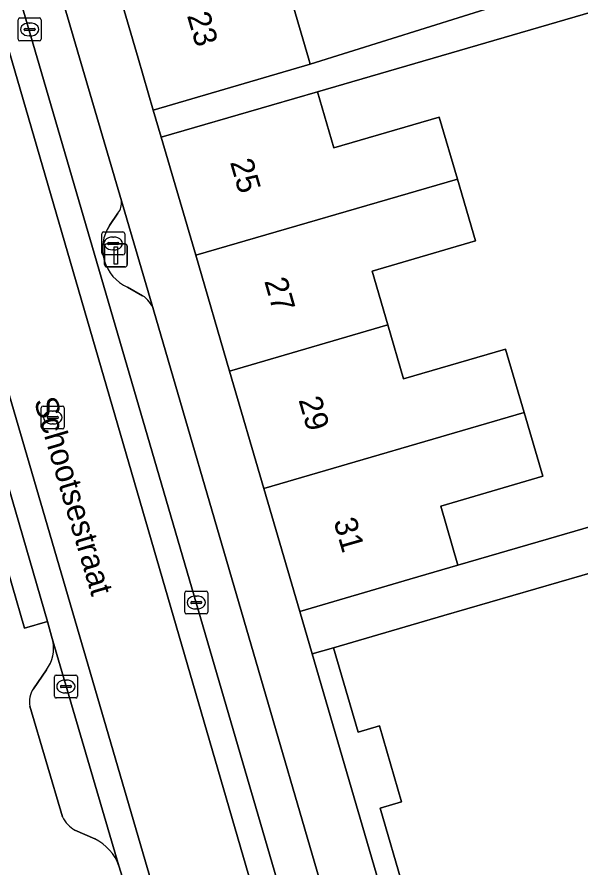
# Model space of a CAD drawing. Extents: x 159262 to 160143, y 383399 to 384319.
# Drawn here: x 159626.93 to 159651.47, y 383964.76 to 384001.77 of the extents above; entities that cross this region are included whole.
import ezdxf

# ---------------------------------------------------------------- set-up
doc = ezdxf.new("R2010")
doc.units = 0
for name, color, linetype in [('IMGEO_Brandkraan', 7, 'Continuous'), ('IMGEO_Erf', 7, 'Continuous'), ('IMGEO_Kolk', 7, 'Continuous'), ('IMGEO_Lichtmast', 7, 'Continuous'), ('IMGEO_Openbare_ruimte_label', 7, 'Continuous'), ('IMGEO_Pand', 7, 'Continuous'), ('IMGEO_Pand_nummerreeks', 7, 'Continuous'), ('IMGEO_Parkeervlak_open', 7, 'Continuous'), ('IMGEO_Rijbaan_lokaal_gesloten', 7, 'Continuous'), ('IMGEO_Rioolput', 7, 'Continuous'), ('IMGEO_Verkeerseiland_open', 7, 'Continuous'), ('IMGEO_Voetpad_open', 7, 'Continuous')]:
    doc.layers.add(name, color=color, linetype=linetype)

msp = doc.modelspace()

# ---------------------------------------------------------------- linework, layer by layer
at = {"layer": 'IMGEO_Brandkraan'}
for p, q in [((159630.612, 383991.485), (159630.612, 383992.337)), ((159630.687, 383992.411), (159631.539, 383992.411)), ((159631.613, 383992.337), (159631.613, 383991.485)), ((159630.871, 383991.905), (159630.871, 383991.917)), ((159631.309, 383991.868), (159630.911, 383991.868)), ((159630.914, 383991.954), (159631.312, 383991.954)), ((159631.1, 383992.191), (159631.125, 383992.191)), ((159631.355, 383991.917), (159631.355, 383991.905)), ((159631.123, 383991.631), (159631.098, 383991.631)), ((159631.539, 383991.411), (159630.687, 383991.411))]:
    msp.add_line(p, q, dxfattribs=at)
for points in [[(159630.612, 383991.485), (159630.612, 383992.337)], [(159630.687, 383992.411), (159631.539, 383992.411)], [(159631.613, 383992.337), (159631.613, 383991.485)], [(159631.539, 383991.411), (159630.687, 383991.411)]]:
    msp.add_lwpolyline(points, dxfattribs=at)
for centre, radius, start, end in [((159630.689, 383992.335), 0.0765, 91.552, 178.448), ((159630.689, 383992.335), 0.0765, 91.552, 178.448), ((159631.537, 383992.335), 0.0765, 1.552, 88.448), ((159631.537, 383992.335), 0.0765, 1.552, 88.448), ((159630.911, 383991.914), 0.0403, 85.8775, 175.7526), ((159630.908, 383991.904), 0.0366, 178.938, 274.7102), ((159631.312, 383991.911), 0.043, 264.8664, 352.4533), ((159631.316, 383991.916), 0.0386, 1.7309, 96.639), ((159630.689, 383991.487), 0.0765, 181.552, 268.448), ((159630.689, 383991.487), 0.0765, 181.552, 268.448), ((159631.537, 383991.487), 0.0765, 271.552, 358.448), ((159631.537, 383991.487), 0.0765, 271.552, 358.448)]:
    msp.add_arc(centre, radius, start, end, dxfattribs=at)
for centre, major_axis, ratio, start_param, end_param in [((159631.099, 383991.911), (-0.387, 0.002), 0.722429, 4.712389, 7.853982), ((159631.124, 383991.911), (-0.39, 0.002), 0.717154, 1.570796, 4.712389)]:
    msp.add_ellipse(centre, major_axis=major_axis, ratio=ratio, start_param=start_param, end_param=end_param, dxfattribs=at)
at = {"layer": 'IMGEO_Erf'}
for points in [[(159638.976, 384002.15), (159639.612, 383999.982), (159639.69, 383999.714), (159654.699, 384004.43)], [(159654.657, 384002.796), (159639.998, 383998.52), (159640.712, 383996.076), (159645.299, 383997.416), (159646.087, 383994.718), (159646.875, 383992.022), (159642.375, 383990.708), (159643.061, 383988.363), (159643.745, 383986.018), (159648.188, 383987.315), (159648.996, 383984.546), (159649.805, 383981.777), (159645.363, 383980.471), (159646.113, 383977.901), (159650.048, 383979.049), (159660.65, 383982.143)]]:
    msp.add_lwpolyline(points, dxfattribs=at)
msp.add_lwpolyline([(159642.725, 383967.321), (159643.662, 383967.593), (159642.697, 383970.906), (159641.767, 383970.635), (159640.697, 383974.308), (159639.773, 383974.038), (159645.78, 383953.455), (159646.713, 383953.727), (159645.771, 383956.961), (159646.67, 383957.223), (159645.712, 383960.512), (159644.788, 383960.243)], close=True, dxfattribs=at)
at = {"layer": 'IMGEO_Kolk'}
for p, q in [((159626.976, 384000.803), (159626.976, 384001.655)), ((159627.051, 384001.729), (159627.903, 384001.729)), ((159627.464, 384001.509), (159627.489, 384001.509)), ((159627.977, 384001.655), (159627.977, 384000.803)), ((159627.235, 384001.223), (159627.235, 384001.235)), ((159627.673, 384001.186), (159627.275, 384001.186)), ((159627.278, 384001.272), (159627.676, 384001.272)), ((159627.719, 384001.235), (159627.719, 384001.223)), ((159627.903, 384000.729), (159627.051, 384000.729)), ((159627.487, 384000.949), (159627.462, 384000.949)), ((159634.227, 383975.853), (159634.227, 383976.705)), ((159634.302, 383976.779), (159635.154, 383976.779)), ((159635.228, 383976.705), (159635.228, 383975.853)), ((159634.486, 383976.273), (159634.486, 383976.285)), ((159634.529, 383976.322), (159634.927, 383976.322)), ((159634.715, 383976.559), (159634.74, 383976.559)), ((159634.97, 383976.285), (159634.97, 383976.273)), ((159634.924, 383976.236), (159634.526, 383976.236)), ((159634.738, 383975.999), (159634.713, 383975.999)), ((159635.154, 383975.779), (159634.302, 383975.779)), ((159628.554, 383972.195), (159628.554, 383973.047)), ((159628.629, 383973.121), (159629.481, 383973.121)), ((159629.555, 383973.047), (159629.555, 383972.195)), ((159628.813, 383972.615), (159628.813, 383972.627)), ((159629.251, 383972.578), (159628.853, 383972.578)), ((159628.856, 383972.664), (159629.254, 383972.664)), ((159629.042, 383972.901), (159629.067, 383972.901)), ((159629.297, 383972.627), (159629.297, 383972.615)), ((159629.065, 383972.341), (159629.04, 383972.341)), ((159629.481, 383972.121), (159628.629, 383972.121))]:
    msp.add_line(p, q, dxfattribs=at)
for points in [[(159626.976, 384000.803), (159626.976, 384001.655)], [(159627.051, 384001.729), (159627.903, 384001.729)], [(159627.977, 384001.655), (159627.977, 384000.803)], [(159627.903, 384000.729), (159627.051, 384000.729)], [(159634.227, 383975.853), (159634.227, 383976.705)], [(159634.302, 383976.779), (159635.154, 383976.779)], [(159635.228, 383976.705), (159635.228, 383975.853)], [(159635.154, 383975.779), (159634.302, 383975.779)], [(159628.554, 383972.195), (159628.554, 383973.047)], [(159628.629, 383973.121), (159629.481, 383973.121)], [(159629.555, 383973.047), (159629.555, 383972.195)], [(159629.481, 383972.121), (159628.629, 383972.121)]]:
    msp.add_lwpolyline(points, dxfattribs=at)
for centre, radius, start, end in [((159627.053, 384001.653), 0.0765, 91.552, 178.448), ((159627.053, 384001.653), 0.0765, 91.552, 178.448), ((159627.901, 384001.653), 0.0765, 1.552, 88.448), ((159627.901, 384001.653), 0.0765, 1.552, 88.448), ((159627.275, 384001.232), 0.0403, 85.8775, 175.7526), ((159627.272, 384001.222), 0.0366, 178.938, 274.7102), ((159627.676, 384001.229), 0.043, 264.8664, 352.4533), ((159627.68, 384001.234), 0.0386, 1.7309, 96.639), ((159627.053, 384000.805), 0.0765, 181.552, 268.448), ((159627.053, 384000.805), 0.0765, 181.552, 268.448), ((159627.901, 384000.805), 0.0765, 271.552, 358.448), ((159627.901, 384000.805), 0.0765, 271.552, 358.448), ((159634.304, 383976.703), 0.0765, 91.552, 178.448), ((159634.304, 383976.703), 0.0765, 91.552, 178.448), ((159635.152, 383976.703), 0.0765, 1.552, 88.448), ((159635.152, 383976.703), 0.0765, 1.552, 88.448), ((159634.526, 383976.282), 0.0403, 85.8775, 175.7526), ((159634.931, 383976.284), 0.0386, 1.7309, 96.639), ((159634.523, 383976.272), 0.0366, 178.938, 274.7102), ((159634.927, 383976.279), 0.043, 264.8664, 352.4533), ((159634.304, 383975.855), 0.0765, 181.552, 268.448), ((159634.304, 383975.855), 0.0765, 181.552, 268.448), ((159635.152, 383975.855), 0.0765, 271.552, 358.448), ((159635.152, 383975.855), 0.0765, 271.552, 358.448), ((159628.631, 383973.045), 0.0765, 91.552, 178.448), ((159628.631, 383973.045), 0.0765, 91.552, 178.448), ((159629.479, 383973.045), 0.0765, 1.552, 88.448), ((159629.479, 383973.045), 0.0765, 1.552, 88.448), ((159628.853, 383972.624), 0.0403, 85.8775, 175.7526), ((159628.85, 383972.614), 0.0366, 178.938, 274.7102), ((159629.254, 383972.621), 0.043, 264.8664, 352.4533), ((159629.258, 383972.626), 0.0386, 1.7309, 96.639), ((159628.631, 383972.197), 0.0765, 181.552, 268.448), ((159628.631, 383972.197), 0.0765, 181.552, 268.448), ((159629.479, 383972.197), 0.0765, 271.552, 358.448), ((159629.479, 383972.197), 0.0765, 271.552, 358.448)]:
    msp.add_arc(centre, radius, start, end, dxfattribs=at)
for centre, major_axis, ratio, start_param, end_param in [((159627.463, 384001.229), (-0.387, 0.002), 0.722429, 4.712389, 7.853982), ((159627.488, 384001.229), (-0.39, 0.002), 0.717154, 1.570796, 4.712389), ((159634.714, 383976.279), (-0.387, 0.002), 0.722429, 4.712389, 7.853982), ((159634.739, 383976.279), (-0.39, 0.002), 0.717154, 1.570796, 4.712389), ((159629.041, 383972.621), (-0.387, 0.002), 0.722429, 4.712389, 7.853982), ((159629.066, 383972.621), (-0.39, 0.002), 0.717154, 1.570796, 4.712389)]:
    msp.add_ellipse(centre, major_axis=major_axis, ratio=ratio, start_param=start_param, end_param=end_param, dxfattribs=at)
at = {"layer": 'IMGEO_Lichtmast'}
for p, q in [((159630.835, 383991.891), (159631.625, 383991.891)), ((159631.625, 383991.891), (159630.835, 383991.891)), ((159630.735, 383990.991), (159630.735, 383991.791)), ((159630.735, 383991.791), (159630.735, 383990.991)), ((159631.725, 383991.791), (159631.725, 383990.991)), ((159631.725, 383990.991), (159631.725, 383991.791)), ((159631.625, 383990.891), (159630.835, 383990.891)), ((159630.835, 383990.891), (159631.625, 383990.891))]:
    msp.add_line(p, q, dxfattribs=at)
msp.add_lwpolyline([(159631.155, 383991.766), (159631.305, 383991.766), (159631.305, 383991.016), (159631.155, 383991.016), (159631.155, 383991.766)], dxfattribs=at)
for centre, start, end in [((159630.835, 383991.791), 90, 180), ((159630.835, 383991.791), 90, 180), ((159631.625, 383991.791), 0, 90), ((159631.625, 383991.791), 360, 90), ((159630.835, 383990.991), 180, 270), ((159630.835, 383990.991), 180, 270), ((159631.625, 383990.991), 270, 0), ((159631.625, 383990.991), 270, 0)]:
    msp.add_arc(centre, 0.1, start, end, dxfattribs=at)
at = {"layer": 'IMGEO_Pand'}
for points in [[(159638.976, 384002.15), (159643.5, 384003.471), (159642.694, 384006.23), (159631.339, 384002.913), (159632.196, 383999.984), (159632.859, 383997.719), (159637.646, 383999.117), (159639.69, 383999.714), (159639.612, 383999.982)], [(159645.299, 383997.416), (159640.712, 383996.076), (159639.998, 383998.52), (159637.996, 383997.936), (159633.204, 383996.537), (159634.706, 383991.395), (159646.087, 383994.718)], [(159642.375, 383990.708), (159646.875, 383992.022), (159646.087, 383994.718), (159634.706, 383991.395), (159636.178, 383986.353), (159643.061, 383988.363)], [(159648.188, 383987.315), (159643.745, 383986.018), (159643.061, 383988.363), (159636.178, 383986.353), (159637.671, 383981.239), (159648.996, 383984.546)], [(159645.363, 383980.471), (159649.805, 383981.777), (159648.996, 383984.546), (159637.671, 383981.239), (159639.232, 383975.892), (159644.024, 383977.291), (159646.113, 383977.901)]]:
    msp.add_lwpolyline(points, close=True, dxfattribs=at)
msp.add_lwpolyline([(159652.51, 383977.75), (159645.5, 383975.707), (159640.697, 383974.308), (159641.767, 383970.635), (159642.697, 383970.906), (159643.662, 383967.593), (159642.725, 383967.321), (159644.788, 383960.243), (159645.712, 383960.512), (159646.67, 383957.223), (159645.771, 383956.961), (159646.713, 383953.727), (159645.78, 383953.455), (159647.645, 383947.021), (159649.95, 383947.689), (159650.922, 383944.377), (159655.94, 383945.817)], dxfattribs=at)
at = {"layer": 'IMGEO_Parkeervlak_open'}
for points in [[(159631.469, 383993.769), (159629.645, 384000), (159625.336, 384014.682), (159623.371, 384021.442), (159622.1, 384026.299), (159620.95, 384031.164), (159620.576, 384033.195)], [(159618.934, 384031.339), (159618.966, 384031.194), (159618.998, 384031.049), (159619.292, 384029.772), (159621.981, 384019.881), (159627.798, 384000), (159644.044, 383944.284), (159645.276, 383940.274)], [(159630.955, 383992.698), (159631.32, 383993.226)], [(159632.394, 383989.637), (159631.733, 383990.006)], [(159640.731, 383962.027), (159632.869, 383989.028)], [(159660.65, 383982.143), (159650.048, 383979.049), (159646.113, 383977.901), (159644.024, 383977.291), (159639.232, 383975.892), (159639.773, 383974.038), (159640.697, 383974.308), (159645.5, 383975.707), (159652.51, 383977.75)], [(159631.364, 383964.812), (159628.483, 383974.613)], [(159628.208, 383973.353), (159627.642, 383972.527)], [(159627.492, 383971.759), (159628.91, 383966.942)], [(159629.445, 383966.368), (159630.314, 383965.983)]]:
    msp.add_lwpolyline(points, dxfattribs=at)
for centre, radius, start, end in [((159630.77, 383993.669), 0.706, 321.1447, 8.1666), ((159632.489, 383991.683), 1.84, 146.5108, 245.7283), ((159631.79, 383988.676), 1.135, 18.0634, 57.8427), ((159626.981, 383974.281), 1.538, 322.8988, 12.4773), ((159628.414, 383971.978), 0.948, 144.5666, 193.3305), ((159630.132, 383967.545), 1.363, 206.2585, 239.7133), ((159629.409, 383964.115), 2.076, 19.6213, 64.1419)]:
    msp.add_arc(centre, radius, start, end, dxfattribs=at)
at = {"layer": 'IMGEO_Rijbaan_lokaal_gesloten'}
for points in [[(159613.293, 384030.894), (159638.993, 383942.811), (159642.94, 383943.962), (159619.532, 384024.506), (159617.87, 384030.824), (159617.785, 384031.248)], [(159618.934, 384031.339), (159617.785, 384031.248), (159617.87, 384030.824), (159619.532, 384024.506), (159642.94, 383943.962), (159644.044, 383944.284), (159627.798, 384000), (159621.981, 384019.881), (159619.292, 384029.772), (159618.998, 384031.049), (159618.966, 384031.194)], [(159638.993, 383942.811), (159613.293, 384030.894), (159612.139, 384030.718), (159616.014, 384017.294), (159618.072, 384010.257), (159620.044, 384003.715), (159620.146, 384003.366), (159621.125, 384000), (159622.431, 383995.515), (159622.476, 383995.308), (159623.756, 383990.941), (159626.097, 383982.875), (159628.25, 383975.445), (159628.423, 383974.819), (159628.483, 383974.613), (159631.364, 383964.812), (159631.817, 383963.34), (159632.881, 383959.719), (159634.562, 383953.952), (159635.597, 383950.281), (159635.943, 383949.139), (159637.889, 383942.489)]]:
    msp.add_lwpolyline(points, close=True, dxfattribs=at)
at = {"layer": 'IMGEO_Rioolput'}
for p, q in [((159628.06, 383984.834), (159628.912, 383984.834)), ((159627.985, 383983.908), (159627.985, 383984.76)), ((159628.473, 383984.614), (159628.498, 383984.614)), ((159628.986, 383984.76), (159628.986, 383983.908)), ((159628.244, 383984.328), (159628.244, 383984.34)), ((159628.682, 383984.291), (159628.284, 383984.291)), ((159628.287, 383984.377), (159628.685, 383984.377)), ((159628.496, 383984.054), (159628.471, 383984.054)), ((159628.728, 383984.34), (159628.728, 383984.328)), ((159628.912, 383983.834), (159628.06, 383983.834))]:
    msp.add_line(p, q, dxfattribs=at)
for points in [[(159628.06, 383984.834), (159628.912, 383984.834)], [(159627.985, 383983.908), (159627.985, 383984.76)], [(159628.986, 383984.76), (159628.986, 383983.908)], [(159628.912, 383983.834), (159628.06, 383983.834)]]:
    msp.add_lwpolyline(points, dxfattribs=at)
for centre, radius, start, end in [((159628.062, 383984.758), 0.0765, 91.552, 178.448), ((159628.062, 383984.758), 0.0765, 91.552, 178.448), ((159628.91, 383984.758), 0.0765, 1.552, 88.448), ((159628.91, 383984.758), 0.0765, 1.552, 88.448), ((159628.284, 383984.337), 0.0403, 85.8775, 175.7526), ((159628.281, 383984.327), 0.0366, 178.938, 274.7102), ((159628.685, 383984.334), 0.043, 264.8664, 352.4533), ((159628.689, 383984.339), 0.0386, 1.7309, 96.639), ((159628.062, 383983.91), 0.0765, 181.552, 268.448), ((159628.062, 383983.91), 0.0765, 181.552, 268.448), ((159628.91, 383983.91), 0.0765, 271.552, 358.448), ((159628.91, 383983.91), 0.0765, 271.552, 358.448)]:
    msp.add_arc(centre, radius, start, end, dxfattribs=at)
for centre, major_axis, ratio, start_param, end_param in [((159628.472, 383984.334), (-0.387, 0.002), 0.722429, 4.712389, 7.853982), ((159628.497, 383984.334), (-0.39, 0.002), 0.717154, 1.570796, 4.712389)]:
    msp.add_ellipse(centre, major_axis=major_axis, ratio=ratio, start_param=start_param, end_param=end_param, dxfattribs=at)
at = {"layer": 'IMGEO_Verkeerseiland_open'}
for points in [[(159632.869, 383989.028), (159631.469, 383993.769)], [(159631.32, 383993.226), (159630.955, 383992.698)], [(159631.733, 383990.006), (159632.394, 383989.637)]]:
    msp.add_lwpolyline(points, dxfattribs=at)
for centre, radius, start, end in [((159630.77, 383993.669), 0.706, 321.1447, 8.1666), ((159632.489, 383991.683), 1.84, 146.5108, 245.7283), ((159631.79, 383988.676), 1.135, 18.0634, 57.8427)]:
    msp.add_arc(centre, radius, start, end, dxfattribs=at)
at = {"layer": 'IMGEO_Voetpad_open'}
for points in [[(159620.576, 384033.195), (159620.95, 384031.164), (159622.1, 384026.299), (159623.371, 384021.442), (159625.336, 384014.682), (159629.645, 384000), (159631.469, 383993.769), (159632.869, 383989.028), (159640.731, 383962.027), (159642.118, 383957.174), (159642.159, 383957.031), (159645.336, 383946.19), (159646.227, 383943.421), (159648.461, 383944.219), (159647.645, 383947.021), (159645.78, 383953.455), (159639.773, 383974.038)], [(159654.699, 384004.43), (159639.69, 383999.714), (159637.646, 383999.117), (159632.859, 383997.719), (159633.204, 383996.537), (159637.996, 383997.936), (159639.998, 383998.52), (159654.657, 384002.796), (159655.384, 384000.358), (159656.213, 383997.579), (159656.984, 383994.994), (159658.244, 383990.566), (159659.117, 383987.509), (159660.612, 383982.277), (159660.65, 383982.143), (159662.19, 383982.569), (159657.934, 383998.086), (159694.64, 383993.266)], [(159639.773, 383974.038), (159639.232, 383975.892), (159637.671, 383981.239), (159636.178, 383986.353), (159634.706, 383991.395), (159633.204, 383996.537), (159632.859, 383997.719), (159632.196, 383999.984), (159631.339, 384002.913)], [(159628.483, 383974.613), (159628.423, 383974.819), (159628.25, 383975.445), (159627.251, 383975.156), (159625.098, 383982.586)], [(159627.642, 383972.527), (159628.208, 383973.353)], [(159628.91, 383966.942), (159627.492, 383971.759)], [(159630.314, 383965.983), (159629.445, 383966.368)], [(159638.623, 383939.856), (159638.539, 383940.266), (159637.889, 383942.489), (159635.943, 383949.139), (159635.597, 383950.281), (159635.116, 383950.146), (159634.081, 383953.817), (159634.562, 383953.952), (159632.881, 383959.719), (159632.481, 383959.625), (159631.413, 383963.212), (159631.817, 383963.34), (159631.364, 383964.812)]]:
    msp.add_lwpolyline(points, dxfattribs=at)
msp.add_lwpolyline([(159626.097, 383982.875), (159625.098, 383982.586), (159627.251, 383975.156), (159628.25, 383975.445)], close=True, dxfattribs=at)
for centre, radius, start, end in [((159626.981, 383974.281), 1.538, 322.8988, 12.4773), ((159628.414, 383971.978), 0.948, 144.5666, 193.3305), ((159630.132, 383967.545), 1.363, 206.2585, 239.7133), ((159629.409, 383964.115), 2.076, 19.6213, 64.1419)]:
    msp.add_arc(centre, radius, start, end, dxfattribs=at)

# ---------------------------------------------------------------- texts
at = {"layer": 'IMGEO_Openbare_ruimte_label'}
msp.add_text('Schootsestraat', height=1, rotation=286.4413, dxfattribs=at).set_placement((159627.657, 383985.062))
at = {"layer": 'IMGEO_Pand_nummerreeks'}
for s, rotation, p in [('23', 286.4437, (159634.316, 384001.837)), ('25', 286.0655, (159636.19, 383995.453)), ('27', 286.0655, (159637.68, 383990.277)), ('29', 286.0655, (159639.171, 383985.102)), ('31', 286.0655, (159640.692, 383979.818))]:
    msp.add_text(s, height=1, rotation=rotation, dxfattribs=at).set_placement(p)

doc.saveas('drawing.dxf')
